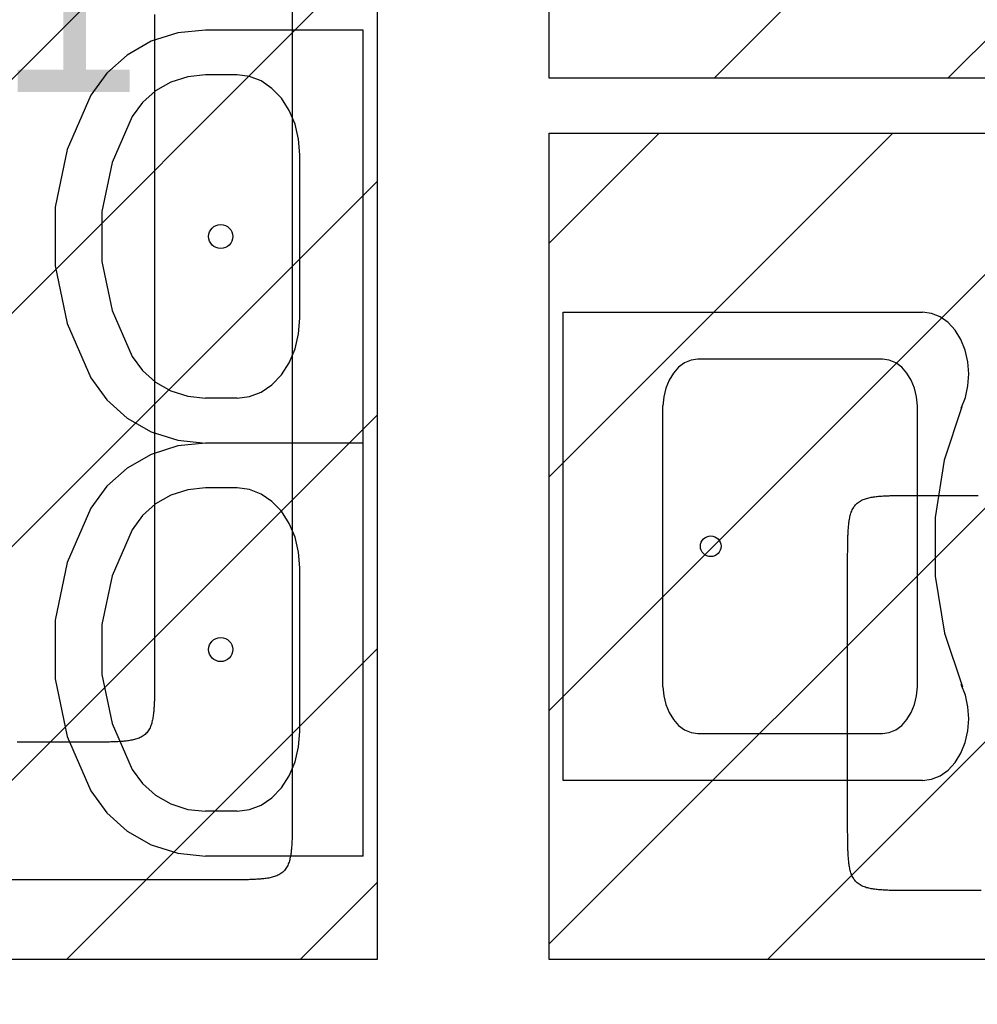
# Model space of a CAD drawing. Extents: x 997 to 109698, y 921 to 94021.
# Tile 314 of 656: x 9504 to 10894, y 41996 to 43426. Entities that reach past the tile are written whole.
import ezdxf

# ---------------------------------------------------------------- set-up
doc = ezdxf.new("R2010")
doc.units = 0
doc.header["$MEASUREMENT"] = 0
for name, color, linetype in [('12', 7, 'CONTINUOUS'), ('16', 7, 'CONTINUOUS'), ('28', 7, 'CONTINUOUS'), ('39', 7, 'CONTINUOUS'), ('40', 7, 'CONTINUOUS')]:
    doc.layers.add(name, color=color, linetype=linetype)
doc.styles.get("Standard").update_dxf_attribs({"font": 'Arial.ttf', "height": 0.2})

msp = doc.modelspace()

# ---------------------------------------------------------------- linework, layer by layer
at = {"layer": '12', "color": 5}
for points in [[(9899.50386, 43441.261418), (9899.50386, 43420.46065), (9899.50386, 43399.65988), (9899.50386, 43378.85911), (9899.50386, 43358.058342), (9899.50386, 43337.257572), (9899.50386, 43316.456803), (9899.503861, 43295.656034), (9899.50386, 43274.855264), (9899.50386, 43254.054495), (9899.50386, 43233.253727), (9899.50386, 43212.452956), (9899.50386, 43191.652187), (9899.50386, 43170.851419), (9899.50386, 43150.050649), (9899.50386, 43129.249881), (9899.50386, 43108.449111), (9899.50386, 43087.648341), (9899.50386, 43066.847573), (9899.50386, 43046.046803), (9899.50386, 43025.246033), (9899.50386, 43004.445264), (9899.50386, 42983.644495), (9899.50386, 42962.843726), (9899.50386, 42942.042956), (9899.50386, 42921.242188), (9899.503861, 42900.441418), (9899.50386, 42879.64065), (9899.50386, 42858.83988), (9899.50386, 42838.03911), (9899.50386, 42817.238342), (9899.50386, 42796.437572), (9899.50386, 42775.636802), (9899.50386, 42754.836034), (9899.50386, 42734.035264), (9899.50386, 42713.234495), (9899.50386, 42692.433727), (9899.50386, 42671.632956), (9899.50386, 42650.832187), (9899.50386, 42630.031419), (9899.50386, 42609.230649), (9899.50386, 42588.429881), (9899.50386, 42567.629111), (9899.50386, 42546.828341), (9899.50386, 42526.027573), (9899.50386, 42505.226803), (9899.50386, 42484.426033), (9899.50386, 42463.625264), (9899.50386, 42442.824495), (9899.50386, 42422.023726), (9899.50386, 42401.222956), (9899.50386, 42380.422188), (9899.50386, 42359.621418), (9899.50386, 42338.82065), (9899.50386, 42318.01988), (9899.50386, 42297.21911), (9899.50386, 42276.418342)], [(10706.04386, 42634.878342), (10706.0438, 42636.60949), (10706.043745, 42638.340638), (10706.043887, 42640.07179), (10706.044417, 42641.802938), (10706.045524, 42643.534089), (10706.047399, 42645.265237), (10706.050234, 42646.996382), (10706.054219, 42648.727526), (10706.059543, 42650.458667), (10706.066399, 42652.189804), (10706.074976, 42653.920938), (10706.085465, 42655.652066), (10706.098058, 42657.383188), (10706.112943, 42659.114304), (10706.130327, 42660.845414), (10706.150617, 42662.576501), (10706.174357, 42664.307548), (10706.202097, 42666.038529), (10706.234386, 42667.769424), (10706.271772, 42669.500213), (10706.314805, 42671.230872), (10706.364033, 42672.961382), (10706.420005, 42674.691719), (10706.48327, 42676.421861), (10706.554377, 42678.151788), (10706.633875, 42679.881478), (10706.722424, 42681.610884), (10706.821348, 42683.33981), (10706.932214, 42685.068003), (10707.05659, 42686.795214), (10707.196043, 42688.521191), (10707.352141, 42690.245684), (10707.526451, 42691.968438), (10707.720543, 42693.689205), (10707.935982, 42695.407734), (10708.17437, 42697.123755), (10708.438471, 42698.83644), (10708.732502, 42700.544253), (10709.06077, 42702.245615), (10709.427582, 42703.938948), (10709.837247, 42705.622671), (10710.294072, 42707.295209), (10710.802363, 42708.954982), (10711.366635, 42710.599671), (10711.992487, 42712.223064), (10712.685876, 42713.81766), (10713.45276, 42715.375955), (10714.299096, 42716.890449), (10715.230844, 42718.353641), (10716.252985, 42719.758171), (10717.363137, 42721.097769), (10718.555544, 42722.366659), (10719.824432, 42723.559065), (10721.16403, 42724.669216), (10722.56856, 42725.691359), (10724.031752, 42726.623105), (10725.546246, 42727.469441), (10727.104542, 42728.236326), (10728.699137, 42728.929715), (10730.32253, 42729.555567), (10731.96722, 42730.119838), (10733.626992, 42730.62813), (10735.29953, 42731.084954), (10736.983254, 42731.49462), (10738.676587, 42731.861431), (10740.377949, 42732.1897), (10742.085761, 42732.483729), (10743.798446, 42732.747831), (10745.514468, 42732.986219), (10747.232996, 42733.201658), (10748.953763, 42733.395749), (10750.676518, 42733.57006), (10752.40101, 42733.726159), (10754.126987, 42733.865611), (10755.854198, 42733.989988), (10757.582392, 42734.100854), (10759.311317, 42734.199777), (10761.040723, 42734.288326), (10762.770413, 42734.367824), (10764.50034, 42734.438932), (10766.230483, 42734.502197), (10767.960819, 42734.558169), (10769.691328, 42734.607396), (10771.421988, 42734.65043), (10773.152777, 42734.687815), (10774.883673, 42734.720104), (10776.614654, 42734.747845), (10778.3457, 42734.771584), (10780.076788, 42734.791874), (10781.807897, 42734.809258), (10783.539014, 42734.824145), (10785.270136, 42734.836736), (10787.001264, 42734.847225), (10788.732397, 42734.855803), (10790.463534, 42734.862658), (10792.194675, 42734.867983), (10793.925819, 42734.871967), (10795.656965, 42734.874801), (10797.388113, 42734.876677), (10799.119263, 42734.877785), (10800.850413, 42734.878314), (10802.581563, 42734.878456), (10804.312712, 42734.878402), (10806.04386, 42734.878341)], [(10806.04386, 42734.878341), (10808.840783, 42734.878341), (10811.637706, 42734.878341), (10814.434629, 42734.878341), (10817.231552, 42734.878341), (10820.028476, 42734.878341), (10822.825399, 42734.878341), (10825.622322, 42734.878341), (10828.419245, 42734.878341), (10831.216168, 42734.878341), (10834.013091, 42734.878341), (10836.810014, 42734.878341), (10839.606937, 42734.878341), (10842.40386, 42734.878341), (10845.200783, 42734.878341), (10847.997706, 42734.878341), (10850.794629, 42734.878341), (10853.591553, 42734.878341), (10856.388476, 42734.878341), (10859.185399, 42734.878341), (10861.982322, 42734.878341), (10864.779245, 42734.878341), (10867.576168, 42734.878341), (10870.373091, 42734.878341), (10873.170014, 42734.878341), (10875.966937, 42734.878341), (10878.76386, 42734.878341), (10881.560783, 42734.878341), (10884.357706, 42734.878341), (10887.15463, 42734.878341), (10889.951553, 42734.878341), (10892.748475, 42734.878341), (10895.545399, 42734.878341)], [(10706.04386, 42260.818342), (10706.04386, 42264.415073), (10706.04386, 42268.011804), (10706.04386, 42271.608534), (10706.04386, 42275.205266), (10706.04386, 42278.801996), (10706.04386, 42282.398727), (10706.04386, 42285.995458), (10706.04386, 42289.592187), (10706.04386, 42293.188918), (10706.04386, 42296.785649), (10706.04386, 42300.382379), (10706.04386, 42303.97911), (10706.04386, 42307.575841), (10706.04386, 42311.172572), (10706.04386, 42314.769302), (10706.04386, 42318.366033), (10706.04386, 42321.962764), (10706.04386, 42325.559495), (10706.04386, 42329.156226), (10706.04386, 42332.752957), (10706.04386, 42336.349688), (10706.04386, 42339.946419), (10706.04386, 42343.54315), (10706.04386, 42347.139879), (10706.04386, 42350.73661), (10706.04386, 42354.333341), (10706.04386, 42357.930071), (10706.04386, 42361.526803), (10706.04386, 42365.123533), (10706.04386, 42368.720264), (10706.04386, 42372.316995), (10706.04386, 42375.913726), (10706.04386, 42379.510456), (10706.04386, 42383.107187), (10706.04386, 42386.703918), (10706.04386, 42390.300649), (10706.04386, 42393.89738), (10706.04386, 42397.494111), (10706.04386, 42401.090842), (10706.04386, 42404.687573), (10706.04386, 42408.284304), (10706.04386, 42411.881034), (10706.04386, 42415.477765), (10706.04386, 42419.074496), (10706.04386, 42422.671227), (10706.04386, 42426.267956), (10706.04386, 42429.864687), (10706.04386, 42433.461418), (10706.04386, 42437.058148), (10706.04386, 42440.654879), (10706.04386, 42444.25161), (10706.04386, 42447.848341), (10706.04386, 42451.445072), (10706.04386, 42455.041802), (10706.04386, 42458.638533), (10706.04386, 42462.235264), (10706.04386, 42465.831995), (10706.04386, 42469.428726), (10706.04386, 42473.025457), (10706.04386, 42476.622188), (10706.04386, 42480.218919), (10706.04386, 42483.81565), (10706.04386, 42487.412379), (10706.04386, 42491.00911), (10706.04386, 42494.605841), (10706.04386, 42498.202572), (10706.04386, 42501.799302), (10706.04386, 42505.396033), (10706.04386, 42508.992764), (10706.04386, 42512.589495), (10706.04386, 42516.186225), (10706.04386, 42519.782956), (10706.04386, 42523.379687), (10706.04386, 42526.976418), (10706.04386, 42530.573149), (10706.04386, 42534.16988), (10706.04386, 42537.766611), (10706.04386, 42541.363342), (10706.04386, 42544.960073), (10706.04386, 42548.556803), (10706.04386, 42552.153534), (10706.04386, 42555.750265), (10706.04386, 42559.346996), (10706.04386, 42562.943725), (10706.04386, 42566.540456), (10706.04386, 42570.137187), (10706.04386, 42573.733918), (10706.04386, 42577.330649), (10706.04386, 42580.927379), (10706.04386, 42584.52411), (10706.04386, 42588.120841), (10706.04386, 42591.717572), (10706.04386, 42595.314302), (10706.04386, 42598.911033), (10706.04386, 42602.507764), (10706.04386, 42606.104495), (10706.04386, 42609.701226), (10706.04386, 42613.297957), (10706.04386, 42616.894688), (10706.04386, 42620.491419), (10706.04386, 42624.08815), (10706.04386, 42627.684881), (10706.04386, 42631.28161), (10706.04386, 42634.878342)], [(9899.50386, 42276.418342), (9899.503921, 42274.687194), (9899.503975, 42272.956043), (9899.503833, 42271.224893), (9899.503304, 42269.493744), (9899.502197, 42267.762594), (9899.500321, 42266.031446), (9899.497486, 42264.300301), (9899.493502, 42262.569156), (9899.488177, 42260.838015), (9899.481322, 42259.106878), (9899.472744, 42257.375746), (9899.462255, 42255.644617), (9899.449663, 42253.913495), (9899.434777, 42252.182378), (9899.417393, 42250.45127), (9899.397104, 42248.720181), (9899.373363, 42246.989135), (9899.345623, 42245.258154), (9899.313335, 42243.527259), (9899.275948, 42241.79647), (9899.232916, 42240.065811), (9899.183688, 42238.3353), (9899.127716, 42236.604964), (9899.064451, 42234.874822), (9898.993344, 42233.144894), (9898.913846, 42231.415204), (9898.825296, 42229.685799), (9898.726373, 42227.956873), (9898.615507, 42226.22868), (9898.491131, 42224.501468), (9898.351678, 42222.775491), (9898.19558, 42221.051001), (9898.021269, 42219.328244), (9897.827178, 42217.607477), (9897.611738, 42215.888949), (9897.37335, 42214.172927), (9897.109249, 42212.460242), (9896.815218, 42210.752429), (9896.486951, 42209.051068), (9896.120138, 42207.357735), (9895.710473, 42205.674011), (9895.253649, 42204.001474), (9894.745357, 42202.341701), (9894.181085, 42200.697012), (9893.555233, 42199.073619), (9892.861845, 42197.479022), (9892.094961, 42195.920727), (9891.248624, 42194.406233), (9890.316877, 42192.943041), (9889.294735, 42191.538512), (9888.184583, 42190.198913), (9886.992177, 42188.930026), (9885.723288, 42187.737619), (9884.383691, 42186.627466), (9882.97916, 42185.605325), (9881.515969, 42184.673578), (9880.001474, 42183.827241), (9878.443179, 42183.060357), (9876.848584, 42182.366968), (9875.225191, 42181.741117), (9873.5805, 42181.176845), (9871.920728, 42180.668554), (9870.248191, 42180.211728), (9868.564466, 42179.802063), (9866.871134, 42179.435252), (9865.169772, 42179.106983), (9863.461959, 42178.812952), (9861.749275, 42178.548852), (9860.033253, 42178.310463), (9858.314724, 42178.095023), (9856.593957, 42177.900933), (9854.871202, 42177.726622), (9853.14671, 42177.570523), (9851.420733, 42177.43107), (9849.693522, 42177.306695), (9847.965328, 42177.19583), (9846.236403, 42177.096905), (9844.506997, 42177.008356), (9842.777308, 42176.928859), (9841.047381, 42176.85775), (9839.317238, 42176.794485), (9837.586901, 42176.738513), (9835.856392, 42176.689286), (9834.125732, 42176.646254), (9832.394944, 42176.608867), (9830.664048, 42176.576579), (9828.933066, 42176.548838), (9827.20202, 42176.525099), (9825.470932, 42176.504808), (9823.739824, 42176.487424), (9822.008707, 42176.472538), (9820.277584, 42176.459946), (9818.546456, 42176.449457), (9816.815324, 42176.44088), (9815.084186, 42176.434024), (9813.353046, 42176.428699), (9811.621902, 42176.424715), (9809.890755, 42176.42188), (9808.159607, 42176.420006), (9806.428458, 42176.418897), (9804.697308, 42176.418368), (9802.966158, 42176.418226), (9801.235008, 42176.41828), (9799.50386, 42176.418341)], [(10806.04386, 42160.818341), (10804.312712, 42160.81828), (10802.581562, 42160.818226), (10800.850413, 42160.818368), (10799.119263, 42160.818897), (10797.388113, 42160.820005), (10795.656965, 42160.82188), (10793.925819, 42160.824715), (10792.194675, 42160.828699), (10790.463534, 42160.834024), (10788.732397, 42160.84088), (10787.001264, 42160.849457), (10785.270136, 42160.859946), (10783.539013, 42160.872539), (10781.807897, 42160.887423), (10780.076788, 42160.904808), (10778.3457, 42160.925098), (10776.614654, 42160.948839), (10774.883673, 42160.976578), (10773.152777, 42161.008867), (10771.421988, 42161.046254), (10769.691328, 42161.089286), (10767.960819, 42161.138513), (10766.230483, 42161.194485), (10764.50034, 42161.25775), (10762.770413, 42161.328858), (10761.040723, 42161.408356), (10759.311317, 42161.496905), (10757.582392, 42161.595828), (10755.854198, 42161.706696), (10754.126987, 42161.83107), (10752.40101, 42161.970523), (10750.676518, 42162.126621), (10748.953763, 42162.300932), (10747.232996, 42162.495024), (10745.514468, 42162.710463), (10743.798446, 42162.948851), (10742.085761, 42163.212952), (10740.377949, 42163.506984), (10738.676587, 42163.835251), (10736.983254, 42164.202063), (10735.29953, 42164.611728), (10733.626992, 42165.068554), (10731.96722, 42165.576844), (10730.32253, 42166.141117), (10728.699137, 42166.766969), (10727.104542, 42167.460358), (10725.546246, 42168.227241), (10724.031752, 42169.073578), (10722.568561, 42170.005325), (10721.16403, 42171.027466), (10719.824433, 42172.137619), (10718.555544, 42173.330026), (10717.363137, 42174.598913), (10716.252985, 42175.938512), (10715.230844, 42177.343041), (10714.299097, 42178.806233), (10713.45276, 42180.320727), (10712.685876, 42181.879024), (10711.992487, 42183.473618), (10711.366635, 42185.097012), (10710.802364, 42186.741702), (10710.294072, 42188.401473), (10709.837247, 42190.074011), (10709.427583, 42191.757736), (10709.06077, 42193.451067), (10708.732502, 42195.152429), (10708.438471, 42196.860242), (10708.17437, 42198.572926), (10707.935982, 42200.28895), (10707.720543, 42202.007477), (10707.526451, 42203.728244), (10707.352141, 42205.451), (10707.196043, 42207.175491), (10707.05659, 42208.901468), (10706.932214, 42210.628679), (10706.821348, 42212.356874), (10706.722424, 42214.085798), (10706.633875, 42215.815204), (10706.554377, 42217.544894), (10706.48327, 42219.274821), (10706.420005, 42221.004965), (10706.364033, 42222.7353), (10706.314805, 42224.46581), (10706.271772, 42226.19647), (10706.234386, 42227.927258), (10706.202098, 42229.658155), (10706.174357, 42231.389135), (10706.150617, 42233.120181), (10706.130328, 42234.85127), (10706.112943, 42236.582378), (10706.098058, 42238.313494), (10706.085466, 42240.044618), (10706.074976, 42241.775746), (10706.066399, 42243.506878), (10706.059543, 42245.238015), (10706.054219, 42246.969156), (10706.050234, 42248.7003), (10706.0474, 42250.431446), (10706.045524, 42252.162594), (10706.044417, 42253.893744), (10706.043887, 42255.624893), (10706.043745, 42257.356044), (10706.0438, 42259.087194), (10706.04386, 42260.818342)], [(9799.50386, 42176.418341), (9772.896168, 42176.418341), (9746.288476, 42176.418341), (9719.680783, 42176.418341), (9693.073091, 42176.418341), (9666.465399, 42176.418341), (9639.857706, 42176.418341), (9613.250014, 42176.418341), (9586.642322, 42176.418341), (9560.034629, 42176.418341), (9533.426937, 42176.418341), (9506.819245, 42176.418341), (9480.211552, 42176.418341)], [(10900.126168, 42160.818341), (10892.285976, 42160.818341), (10884.445784, 42160.818341), (10876.605591, 42160.818341), (10868.765399, 42160.818341), (10860.925207, 42160.818341), (10853.085014, 42160.818341), (10845.244822, 42160.818341), (10837.404629, 42160.818341), (10829.564437, 42160.818341), (10821.724245, 42160.818341), (10813.884052, 42160.818341), (10806.04386, 42160.818341)]]:
    msp.add_lwpolyline(points, dxfattribs=at)
at = {"layer": '12', "color": 6}
for points in [[(9699.50386, 43433.253726), (9699.50386, 43412.452956), (9699.50386, 43391.652188), (9699.50386, 43370.851418), (9699.50386, 43350.050649), (9699.50386, 43329.249881), (9699.50386, 43308.44911), (9699.50386, 43287.648341), (9699.50386, 43266.847573), (9699.50386, 43246.046803), (9699.50386, 43225.246033), (9699.50386, 43204.445265), (9699.50386, 43183.644495), (9699.50386, 43162.843726), (9699.50386, 43142.042957), (9699.50386, 43121.242187), (9699.50386, 43100.441418), (9699.50386, 43079.640649), (9699.50386, 43058.83988), (9699.50386, 43038.03911), (9699.50386, 43017.238342), (9699.50386, 42996.437572), (9699.50386, 42975.636802), (9699.50386, 42954.836034), (9699.50386, 42934.035264), (9699.50386, 42913.234496), (9699.50386, 42892.433726), (9699.50386, 42871.632956), (9699.50386, 42850.832188), (9699.50386, 42830.031418), (9699.50386, 42809.230649), (9699.50386, 42788.429881), (9699.50386, 42767.62911), (9699.50386, 42746.828341), (9699.50386, 42726.027573), (9699.50386, 42705.226803), (9699.50386, 42684.426033), (9699.50386, 42663.625265), (9699.50386, 42642.824495), (9699.50386, 42622.023726), (9699.50386, 42601.222957), (9699.50386, 42580.422187), (9699.50386, 42559.621418), (9699.50386, 42538.82065), (9699.50386, 42518.01988), (9699.50386, 42497.21911), (9699.50386, 42476.418342)], [(9699.50386, 42476.418342), (9699.503921, 42474.687194), (9699.503975, 42472.956043), (9699.503833, 42471.224895), (9699.503304, 42469.493744), (9699.502197, 42467.762594), (9699.500321, 42466.031446), (9699.497486, 42464.3003), (9699.493502, 42462.569156), (9699.488177, 42460.838015), (9699.481321, 42459.106878), (9699.472744, 42457.375746), (9699.462255, 42455.644618), (9699.449663, 42453.913494), (9699.434778, 42452.182378), (9699.417393, 42450.45127), (9699.397103, 42448.720181), (9699.373363, 42446.989135), (9699.345623, 42445.258155), (9699.313335, 42443.527258), (9699.275948, 42441.79647), (9699.232916, 42440.06581), (9699.183688, 42438.3353), (9699.127716, 42436.604963), (9699.064451, 42434.874821), (9698.993344, 42433.144894), (9698.913846, 42431.415204), (9698.825296, 42429.685798), (9698.726372, 42427.956874), (9698.615506, 42426.228679), (9698.491131, 42424.501468), (9698.351678, 42422.775491), (9698.19558, 42421.051), (9698.021269, 42419.328244), (9697.827178, 42417.607477), (9697.611738, 42415.888948), (9697.37335, 42414.172927), (9697.109249, 42412.460242), (9696.815218, 42410.752429), (9696.48695, 42409.051067), (9696.120138, 42407.357736), (9695.710473, 42405.674011), (9695.253649, 42404.001473), (9694.745357, 42402.341702), (9694.181085, 42400.697012), (9693.555233, 42399.073618), (9692.861844, 42397.479022), (9692.094961, 42395.920727), (9691.248624, 42394.406233), (9690.316877, 42392.943041), (9689.294735, 42391.538512), (9688.184583, 42390.198913), (9686.992177, 42388.930026), (9685.723288, 42387.737619), (9684.383691, 42386.627466), (9682.97916, 42385.605325), (9681.515969, 42384.673578), (9680.001475, 42383.827241), (9678.443179, 42383.060358), (9676.848584, 42382.366969), (9675.225191, 42381.741117), (9673.5805, 42381.176844), (9671.920728, 42380.668554), (9670.248191, 42380.211728), (9668.564466, 42379.802064), (9666.871134, 42379.435251), (9665.169772, 42379.106984), (9663.461959, 42378.812952), (9661.749275, 42378.548851), (9660.033253, 42378.310463), (9658.314724, 42378.095025), (9656.593957, 42377.900932), (9654.871202, 42377.726621), (9653.14671, 42377.570523), (9651.420733, 42377.43107), (9649.693522, 42377.306696), (9647.965328, 42377.19583), (9646.236403, 42377.096905), (9644.506997, 42377.008355), (9642.777308, 42376.928858), (9641.047381, 42376.857752), (9639.317238, 42376.794485), (9637.586901, 42376.738513), (9635.856392, 42376.689286), (9634.125733, 42376.646254), (9632.394944, 42376.608867), (9630.664048, 42376.576578), (9628.933066, 42376.548839), (9627.20202, 42376.525098), (9625.470932, 42376.504808), (9623.739824, 42376.487424), (9622.008707, 42376.472539), (9620.277585, 42376.459946), (9618.546457, 42376.449457), (9616.815324, 42376.44088), (9615.084186, 42376.434024), (9613.353046, 42376.428699), (9611.621902, 42376.424715), (9609.890755, 42376.42188), (9608.159607, 42376.420005), (9606.428458, 42376.418897), (9604.697308, 42376.418368), (9602.966158, 42376.418226), (9601.235008, 42376.41828), (9599.50386, 42376.418341)], [(9599.50386, 42376.418341), (9589.54261, 42376.418341), (9579.58136, 42376.418341), (9569.62011, 42376.418341), (9559.65886, 42376.418341), (9549.69761, 42376.418341), (9539.73636, 42376.418341), (9529.77511, 42376.418341), (9519.81386, 42376.418341), (9509.85261, 42376.418341), (9499.89136, 42376.418341)]]:
    msp.add_lwpolyline(points, dxfattribs=at)
at = {"layer": '28', "color": 2}
for p, q in [((8352.636205, 42199.723754), (11073.570726, 44920.658275)), ((10512.099453, 43340.953237), (12091.804491, 44920.658275)), ((10851.510708, 43340.953237), (12431.215745, 44920.658275)), ((8502.636205, 42010.312499), (10022.636205, 43530.312499)), ((10272.636205, 43101.489989), (10432.099453, 43260.953238)), ((10272.636205, 42762.078734), (10771.510708, 43260.953238)), ((10272.636205, 42422.667479), (11110.921963, 43260.953238)), ((10272.636205, 42083.256224), (11450.333218, 43260.953238)), ((10589.744473, 42060.953237), (11789.744473, 43260.953238)), ((7672.636205, 40840.901244), (10022.636205, 43190.901244)), ((7672.636205, 40501.489989), (10022.636205, 42851.489989)), ((9571.510708, 42060.953237), (10022.636205, 42512.078734)), ((9910.921963, 42060.953237), (10022.636205, 42172.667479))]:
    msp.add_line(p, q, dxfattribs=at)
at = {"layer": '39', "color": 141, "linetype": 'Continuous'}
for p, q in [((10002.636205, 43410.933672), (9773.545296, 43410.933672)), ((10002.636205, 42810.946716), (10002.636205, 43410.933672)), ((9819.363478, 43345.722802), (9773.545296, 43345.722802)), ((9910.318023, 42992.114107), (9910.318023, 43229.766282)), ((9910.351616, 43229.766282), (9910.318023, 43229.766282)), ((10292.805302, 43000.953238), (10814.653115, 43000.953238)), ((10292.805302, 42320.953237), (10292.805302, 43000.953238)), ((10756.670025, 42932.953238), (10488.49189, 42932.953238)), ((9819.363478, 42876.157586), (9773.545296, 42876.157586)), ((10437.763027, 42456.953238), (10437.763027, 42864.953237)), ((10807.398888, 42456.953238), (10807.398888, 42864.953237)), ((10002.636205, 42810.946716), (9773.545296, 42810.946716)), ((10002.636205, 42210.95976), (10002.636205, 42810.946716)), ((9819.363478, 42745.735846), (9773.545296, 42745.735846)), ((9910.318023, 42392.12715), (9910.318023, 42629.779324)), ((9910.351616, 42629.779324), (9910.318023, 42629.779324)), ((10488.49189, 42388.953238), (10756.670025, 42388.953238)), ((10814.653115, 42320.953237), (10292.805302, 42320.953237)), ((9819.363478, 42276.170628), (9773.545296, 42276.170628)), ((10002.636205, 42210.95976), (9773.545296, 42210.95976))]:
    msp.add_line(p, q, dxfattribs=at)
for points in [[(9773.545296, 43410.940198), (9733.184782, 43406.778626), (9694.678701, 43394.485121), (9659.796278, 43374.624528), (9630.140247, 43348.109378), (9607.073204, 43316.157951)], [(9773.545296, 43345.722808), (9747.715497, 43343.059497), (9723.072492, 43335.191937), (9700.748545, 43322.481615), (9681.769368, 43305.51253), (9667.006992, 43285.064352)], [(9910.351616, 43229.766282), (9908.603305, 43252.388276), (9903.425557, 43274.14092), (9895.01735, 43294.188272), (9883.701808, 43311.759923), (9869.913779, 43326.180605), (9854.183131, 43336.896139), (9837.114383, 43343.494731), (9819.363478, 43345.722802)], [(9607.073204, 43316.157951), (9572.494111, 43237.395776), (9554.857228, 43153.652835), (9554.857228, 43068.227552), (9572.494111, 42984.484612), (9607.073204, 42905.722437)], [(9667.006992, 43285.064352), (9637.667155, 43218.235841), (9622.702527, 43147.181223), (9622.702527, 43074.699164), (9637.667155, 43003.644548), (9667.006992, 42936.816036)], [(10871.060059, 42861.54281), (10877.109187, 42877.146516), (10880.785062, 42894.026872), (10881.948007, 42911.542441), (10880.553831, 42929.027657), (10876.655511, 42945.8181), (10870.401178, 42961.275758), (10862.02849, 42974.813256), (10851.855596, 42985.916191), (10840.269056, 42994.162661), (10827.709141, 42999.239312), (10814.653115, 43000.953238)], [(9819.363478, 42876.157586), (9837.114383, 42878.385657), (9854.183131, 42884.984249), (9869.913779, 42895.699783), (9883.701808, 42910.120464), (9895.01735, 42927.692116), (9903.425557, 42947.739467), (9908.603305, 42969.492113), (9910.351616, 42992.114107)], [(9667.006992, 42936.816036), (9681.769368, 42916.367859), (9700.748545, 42899.398773), (9723.072492, 42886.688452), (9747.715497, 42878.820891), (9773.545296, 42876.15758)], [(10488.49189, 42932.953238), (10478.671357, 42931.406318), (10469.248427, 42927.388735), (10460.565735, 42921.046577), (10452.939001, 42912.610456), (10446.645547, 42902.387125), (10441.914216, 42890.748326), (10438.917049, 42878.117266), (10437.763027, 42864.953237)], [(10807.398888, 42864.953237), (10806.244866, 42878.117266), (10803.247699, 42890.748326), (10798.516368, 42902.387125), (10792.222914, 42912.610456), (10784.59618, 42921.046577), (10775.913488, 42927.388735), (10766.490558, 42931.406318), (10756.670025, 42932.953238)], [(9607.073204, 42905.722437), (9630.140247, 42873.77101), (9659.796278, 42847.25586), (9694.678701, 42827.395266), (9733.184782, 42815.101761), (9773.545296, 42810.94019)], [(10872.111114, 42863.740054), (10846.299494, 42786.021176), (10833.159122, 42702.792049), (10833.268935, 42617.719589), (10846.624097, 42534.551916), (10872.636205, 42456.953238)], [(9773.545296, 42810.953242), (9733.184782, 42806.79167), (9694.678701, 42794.498165), (9659.796278, 42774.637572), (9630.140247, 42748.12242), (9607.073204, 42716.170993)], [(9773.545296, 42745.735851), (9747.715497, 42743.072541), (9723.072492, 42735.20498), (9700.748545, 42722.494659), (9681.769368, 42705.525572), (9667.006992, 42685.077396)], [(9910.351616, 42629.779324), (9908.603305, 42652.401319), (9903.425557, 42674.153965), (9895.01735, 42694.201316), (9883.701808, 42711.772967), (9869.913779, 42726.193649), (9854.183131, 42736.909181), (9837.114383, 42743.507775), (9819.363478, 42745.735846)], [(9607.073204, 42716.170993), (9572.494111, 42637.40882), (9554.857228, 42553.665879), (9554.857228, 42468.240595), (9572.494111, 42384.497656), (9607.073204, 42305.735481)], [(9667.006992, 42685.077396), (9637.667155, 42618.248883), (9622.702527, 42547.194266), (9622.702527, 42474.712208), (9637.667155, 42403.657591), (9667.006992, 42336.82908)], [(10437.763027, 42456.953238), (10438.917049, 42443.789209), (10441.914216, 42431.158148), (10446.645547, 42419.519349), (10452.939001, 42409.296019), (10460.565735, 42400.859897), (10469.248427, 42394.51774), (10478.671357, 42390.500156), (10488.49189, 42388.953238)], [(10756.670025, 42388.953238), (10766.490558, 42390.500156), (10775.913488, 42394.51774), (10784.59618, 42400.859897), (10792.222914, 42409.296019), (10798.516368, 42419.519349), (10803.247699, 42431.158148), (10806.244866, 42443.789209), (10807.398888, 42456.953238)], [(10814.653115, 42320.953237), (10827.709141, 42322.667164), (10840.269056, 42327.743815), (10851.855596, 42335.990286), (10862.02849, 42347.093218), (10870.401178, 42360.630717), (10876.655511, 42376.088375), (10880.553831, 42392.878819), (10881.948007, 42410.364033), (10880.785062, 42427.879603), (10877.109187, 42444.759958), (10871.060059, 42460.363667)], [(9819.363478, 42276.170628), (9837.114383, 42278.398701), (9854.183131, 42284.997293), (9869.913779, 42295.712827), (9883.701808, 42310.133507), (9895.01735, 42327.705158), (9903.425557, 42347.752512), (9908.603305, 42369.505155), (9910.351616, 42392.12715)], [(9667.006992, 42336.82908), (9681.769368, 42316.380902), (9700.748545, 42299.411817), (9723.072492, 42286.701494), (9747.715497, 42278.833935), (9773.545296, 42276.170624)], [(9607.073204, 42305.735481), (9630.140247, 42273.784054), (9659.796278, 42247.268902), (9694.678701, 42227.40831), (9733.184782, 42215.114804), (9773.545296, 42210.953234)]]:
    msp.add_lwpolyline(points, dxfattribs=at)
for centre, radius in [((9795.499842, 43110.940194), 17.5), ((10507.236205, 42660.953237), 15), ((9795.499842, 42510.953238), 17.5)]:
    msp.add_circle(centre, radius, dxfattribs=at)
at = {"layer": '40', "color": 8, "linetype": 'Continuous'}
for p, q in [((10022.636205, 43780.658274), (10022.636205, 42060.953237)), ((10272.636205, 43340.953237), (10272.636205, 43780.658274)), ((11922.636205, 43340.953237), (10272.636205, 43340.953237)), ((10272.636205, 42060.953237), (10272.636205, 43260.953238)), ((10272.636205, 43260.953238), (11842.636205, 43260.953238)), ((10022.636205, 42060.953237), (9352.636205, 42060.953237)), ((11842.636205, 42060.953237), (10272.636205, 42060.953237))]:
    msp.add_line(p, q, dxfattribs=at)

# ---------------------------------------------------------------- texts
at = {"layer": '16', "color": 24, "width": 0.9}
msp.add_text('1.01', height=300, dxfattribs=at).set_placement((8947.636205, 43320.953237))

doc.saveas('drawing.dxf')
